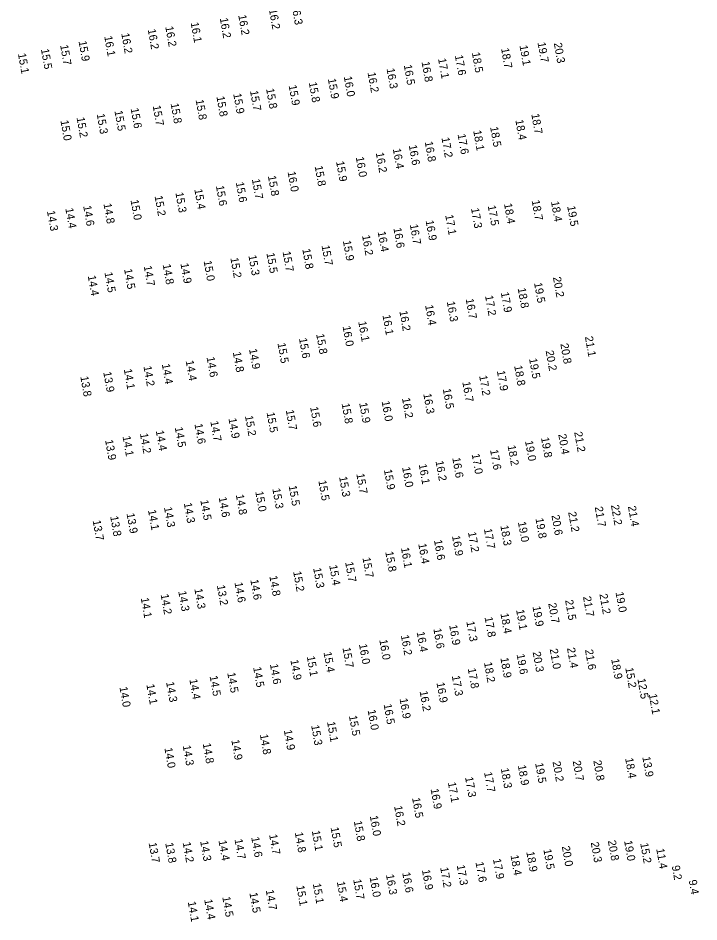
# Model space of a CAD drawing. Extents: x 1023796 to 1112670, y 656573 to 837340.
# Drawn here: x 1038549 to 1038974, y 807840 to 808404 of the extents above; entities that cross this region are included whole.
import ezdxf

# ---------------------------------------------------------------- set-up
doc = ezdxf.new("R2010")
doc.units = 0
doc.layers.add('V-TOPO-SOUN', color=7, linetype='Continuous')

msp = doc.modelspace()

# ---------------------------------------------------------------- texts
at = {"layer": 'V-TOPO-SOUN'}
for s, p in [('16.2 ', (1038705.88, 808409.63)), ('16.3 ', (1038719.95, 808412.45)), ('16.2 ', (1038675.19, 808404.1)), ('16.2 ', (1038686.71, 808406.01)), ('16.2 ', (1038641.14, 808398.79)), ('16.1 ', (1038657, 808401.34)), ('16.1 ', (1038603.01, 808392.76)), ('16.2 ', (1038613.66, 808394.57)), ('16.2 ', (1038630.18, 808397.1)), ('15.7 ', (1038575.47, 808387.27)), ('15.9 ', (1038586.98, 808389.7)), ('19.1 ', (1038862.37, 808386.99)), ('19.7 ', (1038873.63, 808388.86)), ('20.3 ', (1038883.82, 808388.5)), ('15.1 ', (1038549.13, 808381.92)), ('15.5 ', (1038563.48, 808384.78)), ('17.6 ', (1038822.01, 808380.85)), ('18.5 ', (1038832.64, 808382.56)), ('18.7 ', (1038850.86, 808385.24)), ('16.8 ', (1038801.21, 808376.78)), ('17.1 ', (1038811.51, 808378.82)), ('16.2 ', (1038767.49, 808370.15)), ('16.3 ', (1038779.34, 808372.59)), ('16.5 ', (1038790.11, 808374.82)), ('15.8 ', (1038730.77, 808363.98)), ('15.9 ', (1038742.69, 808366.24)), ('16.0 ', (1038752.64, 808367.6)), ('15.7 ', (1038694.06, 808358.69)), ('15.8 ', (1038704.1, 808360.02)), ('15.9 ', (1038718.2, 808362.11)), ('15.8 ', (1038660.1, 808353.08)), ('15.8 ', (1038673.09, 808355.15)), ('15.9 ', (1038683.58, 808356.91)), ('15.6 ', (1038619.52, 808347.74)), ('15.7 ', (1038633.28, 808349.39)), ('15.8 ', (1038644.49, 808350.8)), ('15.2 ', (1038585.74, 808342.07)), ('15.3 ', (1038598.32, 808344.25)), ('15.5 ', (1038609.41, 808346.17)), ('18.7 ', (1038869.74, 808344.23)), ('15.0 ', (1038575.68, 808340.14)), ('18.5 ', (1038844.02, 808336.13)), ('18.4 ', (1038859.77, 808340.5)), ('17.6 ', (1038823.69, 808331.57)), ('18.1 ', (1038833.47, 808333.81)), ('16.6 ', (1038793.21, 808324.72)), ('16.8 ', (1038803.19, 808326.89)), ('17.2 ', (1038813.63, 808329.45)), ('16.2 ', (1038772.61, 808320.03)), ('16.4 ', (1038783.24, 808322.53)), ('15.9 ', (1038747.81, 808314.56)), ('16.0 ', (1038760.12, 808317.31)), ('16.0 ', (1038717.52, 808308.16)), ('15.8 ', (1038734.45, 808311.67)), ('15.6 ', (1038685.2, 808301.54)), ('15.7 ', (1038695.24, 808303.52)), ('15.8 ', (1038705.24, 808305.53)), ('15.4 ', (1038659.28, 808297.21)), ('15.6 ', (1038672.77, 808299.37)), ('15.0 ', (1038619.44, 808290.49)), ('15.2 ', (1038634.45, 808293)), ('15.3 ', (1038647.46, 808295.12)), ('18.7 ', (1038869.98, 808290.25)), ('14.4 ', (1038578.7, 808285.32)), ('14.6 ', (1038589.88, 808286.8)), ('14.8 ', (1038602.55, 808288.22)), ('17.3 ', (1038832.1, 808285.35)), ('17.5 ', (1038842.54, 808286.97)), ('18.4 ', (1038852.69, 808288.19)), ('18.4 ', (1038882.03, 808289.53)), ('19.5 ', (1038892.15, 808286.66)), ('14.3 ', (1038567.26, 808283.66)), ('17.1 ', (1038815.98, 808281.12)), ('16.7 ', (1038793.87, 808275.2)), ('16.9 ', (1038803.73, 808277.66)), ('16.2 ', (1038764.02, 808268.38)), ('16.4 ', (1038773.79, 808270.68)), ('16.6 ', (1038783.61, 808272.99)), ('15.7 ', (1038738.76, 808262.09)), ('15.9 ', (1038752.08, 808265.04)), ('15.5 ', (1038704.33, 808257.34)), ('15.7 ', (1038714.39, 808258.23)), ('15.8 ', (1038726.72, 808259.86)), ('14.9 ', (1038650.62, 808250.85)), ('15.0 ', (1038665.09, 808252.44)), ('15.2 ', (1038681.8, 808254.34)), ('15.3 ', (1038693.05, 808255.91)), ('14.5 ', (1038603.18, 808245.28)), ('14.5 ', (1038615.42, 808247.37)), ('14.7 ', (1038627.68, 808249.26)), ('14.8 ', (1038639.52, 808250.26)), ('14.4 ', (1038592.73, 808243.19)), ('20.2 ', (1038883.27, 808242.29)), ('18.8 ', (1038861.23, 808235.44)), ('19.5 ', (1038871.47, 808238.72)), ('16.7 ', (1038828.76, 808228.72)), ('17.2 ', (1038840.86, 808230.7)), ('17.9 ', (1038850.69, 808232.78)), ('16.4 ', (1038803.43, 808224.77)), ('16.3 ', (1038816.97, 808227.02)), ('16.1 ', (1038776.78, 808218.64)), ('16.2 ', (1038787.35, 808221.15)), ('16.0 ', (1038751.87, 808211.63)), ('16.1 ', (1038761.67, 808214.57)), ('15.8 ', (1038735.38, 808206.76)), ('15.5 ', (1038711.24, 808201.03)), ('15.6 ', (1038724.63, 808204.1)), ('20.8 ', (1038887.89, 808200.7)), ('21.1 ', (1038903.22, 808205.13)), ('14.8 ', (1038683.33, 808195.44)), ('14.9 ', (1038693.45, 808197.4)), ('20.2 ', (1038878.7, 808196.31)), ('14.4 ', (1038653.88, 808190.1)), ('14.6 ', (1038666.93, 808192.36)), ('19.5 ', (1038868.35, 808191.42)), ('13.9 ', (1038602.41, 808183.03)), ('14.1 ', (1038615.24, 808184.79)), ('14.2 ', (1038627.52, 808186.65)), ('14.4 ', (1038638.99, 808188.03)), ('17.9 ', (1038848.25, 808183.79)), ('18.8 ', (1038859.04, 808186.97)), ('13.8 ', (1038588.09, 808180.25)), ('17.2 ', (1038837.16, 808180.75)), ('16.5 ', (1038814.44, 808172.53)), ('16.7 ', (1038826.66, 808176.88)), ('16.2 ', (1038788.98, 808166.76)), ('16.3 ', (1038802.29, 808169.46)), ('15.6 ', (1038731.6, 808161.2)), ('15.8 ', (1038751.29, 808163.37)), ('15.9 ', (1038762.26, 808163.73)), ('16.0 ', (1038776.27, 808164.8)), ('15.2 ', (1038690.92, 808155.63)), ('15.5 ', (1038704.42, 808157.78)), ('15.7 ', (1038716.41, 808159.25)), ('14.6 ', (1038659.37, 808150.62)), ('14.7 ', (1038669.28, 808152.24)), ('14.9 ', (1038680.61, 808154.08)), ('14.2 ', (1038625.31, 808144.66)), ('14.4 ', (1038635.22, 808146.42)), ('14.5 ', (1038647.06, 808148.52)), ('20.4 ', (1038886.59, 808144.11)), ('21.2 ', (1038896.54, 808145.55)), ('13.9 ', (1038603.54, 808140.58)), ('14.1 ', (1038614.45, 808142.9)), ('19.0 ', (1038865.82, 808140)), ('19.8 ', (1038875.81, 808142.08)), ('17.6 ', (1038843.99, 808134.42)), ('18.2 ', (1038854.93, 808137.11)), ('16.2 ', (1038809.92, 808127.44)), ('16.6 ', (1038820.38, 808129.44)), ('17.0 ', (1038832.5, 808131.82)), ('15.9 ', (1038777.69, 808122.04)), ('16.0 ', (1038789.06, 808123.59)), ('16.1 ', (1038799.44, 808125.43)), ('15.5 ', (1038736.74, 808115.21)), ('15.3 ', (1038749.69, 808117.6)), ('15.7 ', (1038760.45, 808119.49)), ('15.3 ', (1038708, 808110.2)), ('15.5 ', (1038718.2, 808111.99)), ('14.6 ', (1038674.5, 808104.8)), ('14.8 ', (1038685.21, 808106.42)), ('15.0 ', (1038697.35, 808108.38)), ('14.3 ', (1038640.33, 808098.59)), ('14.3 ', (1038652.71, 808101.21)), ('14.5 ', (1038663.05, 808102.98)), ('21.7 ', (1038909.36, 808098.78)), ('22.2 ', (1038919.49, 808099.89)), ('21.4 ', (1038930.1, 808099.16)), ('13.8 ', (1038606.74, 808092.91)), ('13.9 ', (1038616.94, 808094.75)), ('14.1 ', (1038630.36, 808096.82)), ('20.6 ', (1038882.33, 808093.57)), ('21.2 ', (1038892.76, 808095.59)), ('13.7 ', (1038595.8, 808090.33)), ('18.3 ', (1038850.42, 808087.12)), ('19.0 ', (1038861.37, 808089.38)), ('19.8 ', (1038872.33, 808091.64)), ('17.2 ', (1038830.21, 808083.02)), ('17.7 ', (1038840.15, 808085.12)), ('16.4 ', (1038799.14, 808075.79)), ('16.6 ', (1038808.96, 808078.06)), ('16.9 ', (1038820.22, 808080.68)), ('15.8 ', (1038778.54, 808070.8)), ('16.1 ', (1038788.34, 808073.29)), ('15.7 ', (1038764.29, 808067.08)), ('15.3 ', (1038733.51, 808060.6)), ('15.4 ', (1038743.52, 808062.33)), ('15.7 ', (1038753.47, 808064.3)), ('14.6 ', (1038694.27, 808053.27)), ('14.8 ', (1038706.14, 808055.62)), ('15.2 ', (1038721, 808058.44)), ('14.3 ', (1038659.3, 808047.64)), ('13.2 ', (1038673.37, 808049.8)), ('14.6 ', (1038684.38, 808051.58)), ('14.1 ', (1038625.83, 808041.91)), ('14.2 ', (1038638.25, 808044.15)), ('14.3 ', (1038649.25, 808046.1)), ('21.7 ', (1038902.02, 808042.71)), ('21.2 ', (1038912.28, 808044.31)), ('19.0 ', (1038922.34, 808045.48)), ('19.9 ', (1038870.48, 808036.63)), ('20.7 ', (1038880.32, 808038.57)), ('21.5 ', (1038890.84, 808040.55)), ('18.4 ', (1038850.48, 808032.22)), ('19.1 ', (1038860.25, 808034.48)), ('16.9 ', (1038818.43, 808024.97)), ('17.3 ', (1038829.16, 808027.24)), ('17.8 ', (1038840.56, 808029.92)), ('16.4 ', (1038798.14, 808020.68)), ('16.6 ', (1038808.56, 808022.76)), ('16.0 ', (1038774.81, 808015.79)), ('16.2 ', (1038788.29, 808018.59)), ('15.4 ', (1038739.97, 808008.01)), ('15.7 ', (1038751.83, 808010.81)), ('16.0 ', (1038762.11, 808013.06)), ('20.3 ', (1038870.59, 808008.18)), ('21.0 ', (1038881.24, 808010.02)), ('21.4 ', (1038892.03, 808010.65)), ('21.6 ', (1038903.27, 808009.54)), ('14.9 ', (1038719.3, 808003.17)), ('15.1 ', (1038729.52, 808005.43)), ('18.9 ', (1038850.44, 808004.5)), ('19.6 ', (1038860.56, 808006.73)), ('18.9 ', (1038919.64, 808003.76)), ('14.5 ', (1038696.03, 807998.63)), ('14.6 ', (1038706.5, 808000.55)), ('17.8 ', (1038830.06, 807997.89)), ('18.2 ', (1038840.19, 808001.65)), ('15.2 ', (1038928.44, 807998.26)), ('14.4 ', (1038656.18, 807991.1)), ('14.5 ', (1038668.83, 807993.15)), ('14.5 ', (1038679.86, 807995.2)), ('17.3 ', (1038820.11, 807993.24)), ('12.5 ', (1038936, 807991.44)), ('14.0 ', (1038612.52, 807986.28)), ('14.1 ', (1038629.33, 807987.9)), ('14.3 ', (1038641.65, 807989.38)), ('16.9 ', (1038810.53, 807989.02)), ('16.2 ', (1038799.98, 807983.68)), ('12.1 ', (1038943.14, 807981.81)), ('16.5 ', (1038777.5, 807975.54)), ('16.9 ', (1038787.46, 807979.04)), ('16.0 ', (1038767.52, 807971.92)), ('15.1 ', (1038742.17, 807964.52)), ('15.5 ', (1038755.85, 807968.34)), ('14.9 ', (1038715.17, 807959.35)), ('15.3 ', (1038732.25, 807962.36)), ('14.9 ', (1038682.39, 807953.22)), ('14.8 ', (1038700.22, 807956.64)), ('14.0 ', (1038640.59, 807948.24)), ('14.3 ', (1038652.03, 807949.71)), ('14.8 ', (1038664.53, 807951.04)), ('20.7 ', (1038895.59, 807940.1)), ('20.8 ', (1038908.47, 807940.28)), ('18.4 ', (1038928.35, 807941.79)), ('13.9 ', (1038939.08, 807942.64)), ('18.3 ', (1038850.68, 807935.5)), ('18.9 ', (1038861.34, 807937.37)), ('19.5 ', (1038872.14, 807938.76)), ('20.2 ', (1038883.02, 807939.64)), ('17.3 ', (1038828.37, 807929.96)), ('17.7 ', (1038840.25, 807933.03)), ('17.1 ', (1038817.65, 807926.7)), ('16.9 ', (1038806.85, 807922.62)), ('16.2 ', (1038784.06, 807911.92)), ('16.5 ', (1038795.28, 807917.02)), ('15.8 ', (1038758.89, 807902.52)), ('16.0 ', (1038768.89, 807905.77)), ('14.8 ', (1038722.05, 807895.44)), ('15.1 ', (1038732.65, 807896.49)), ('15.5 ', (1038744.4, 807898.6)), ('14.3 ', (1038662.93, 807890.04)), ('14.4 ', (1038674.38, 807890.39)), ('14.7 ', (1038684.37, 807891.18)), ('14.6 ', (1038694.83, 807892.44)), ('14.7 ', (1038706, 807894.11)), ('20.3 ', (1038906.87, 807889.22)), ('20.8 ', (1038917.56, 807890.32)), ('19.0 ', (1038927.71, 807890.2)), ('13.7 ', (1038630.74, 807888.98)), ('13.8 ', (1038641.13, 807888.86)), ('14.2 ', (1038652.01, 807889.22)), ('19.5 ', (1038877.27, 807884.86)), ('20.0 ', (1038888.8, 807886.77)), ('15.2 ', (1038937.77, 807888.71)), ('11.4 ', (1038947.77, 807885.27)), ('17.9 ', (1038845.81, 807878.85)), ('18.4 ', (1038856.75, 807881.18)), ('18.9 ', (1038866.62, 807883.36)), ('17.2 ', (1038812.83, 807873.56)), ('17.3 ', (1038823.17, 807874.98)), ('17.6 ', (1038834.88, 807876.88)), ('9.2', (1038957.45, 807874.58)), ('16.0 ', (1038768.76, 807867.54)), ('16.3 ', (1038778.98, 807869.08)), ('16.6 ', (1038789.14, 807870.34)), ('16.9 ', (1038801.44, 807872.05)), ('15.1 ', (1038722.98, 807862.15)), ('15.1 ', (1038733.29, 807863.46)), ('15.4 ', (1038748.28, 807864.68)), ('15.7 ', (1038758.52, 807866.08)), ('9.4', (1038968.05, 807865.6)), ('14.5 ', (1038693.68, 807857.73)), ('14.7 ', (1038703.9, 807859.46)), ('14.1 ', (1038655.18, 807852.15)), ('14.4 ', (1038665.46, 807853.57)), ('14.5 ', (1038676.75, 807855.19))]:
    msp.add_text(s, height=5, rotation=280, dxfattribs=at).set_placement(p)

doc.saveas('drawing.dxf')
